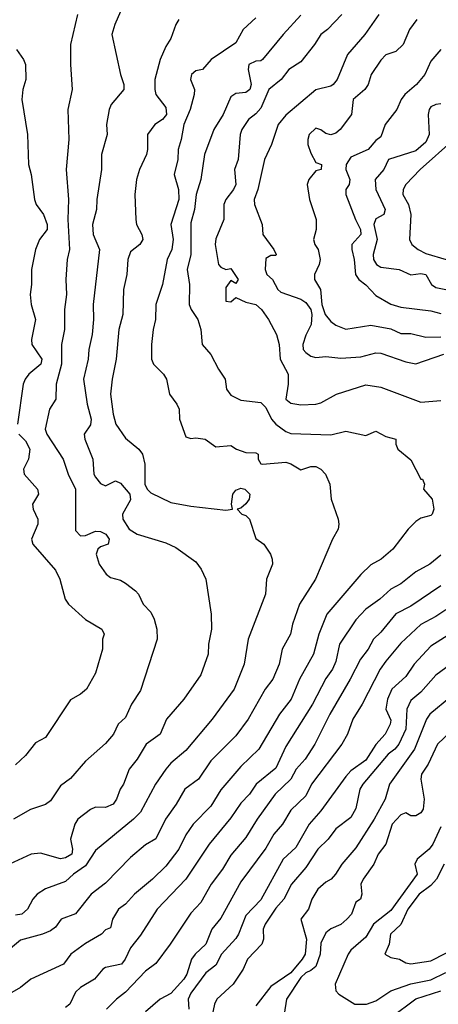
# Model space of a CAD drawing. Header units: metres. Extents: x -46681 to -43747, y -240911 to -237677.
# Tile 588 of 656: x -45857 to -45815, y -238986 to -238888. Entities that reach past the tile are written whole.
import ezdxf

# ---------------------------------------------------------------- set-up
doc = ezdxf.new("R2010")
doc.units = ezdxf.units.M
doc.layers.add('CONTOUR_INDEX', color=1, linetype='Continuous')
doc.layers.add('CONTOUR_INTER', color=3, linetype='Continuous')

msp = doc.modelspace()

# ---------------------------------------------------------------- linework, layer by layer
at = {"layer": 'CONTOUR_INDEX'}
for points, elevation in [([(-45847.095, -238886.749), (-45847.691, -238888.02), (-45847.976, -238889.02), (-45847.127, -238893.02), (-45846.791, -238894.02), (-45846.772, -238894.52), (-45848.06, -238896.02), (-45848.228, -238896.52), (-45848.509, -238898.02), (-45848.454, -238899.02), (-45848.994, -238901.02), (-45849.012, -238902.52), (-45849.481, -238905.52), (-45849.517, -238906.52), (-45849.895, -238908.02), (-45849.834, -238909.02), (-45849.215, -238910.52), (-45849.841, -238916.02), (-45849.803, -238917.52), (-45849.944, -238919.02), (-45850.265, -238920.52), (-45850.342, -238921.52), (-45850.823, -238923.52), (-45850.438, -238926.02), (-45850.035, -238927.52), (-45850.095, -238928.07), (-45850.728, -238929.02), (-45850.684, -238929.52), (-45849.869, -238931.52), (-45849.772, -238933.02), (-45849.595, -238933.296), (-45849.095, -238933.94), (-45848.595, -238934.156), (-45847.595, -238933.672), (-45847.095, -238933.893), (-45846.165, -238935.02), (-45846.095, -238935.565), (-45846.912, -238937.02), (-45846.875, -238937.52), (-45846.241, -238938.52), (-45845.434, -238939.02), (-45842.595, -238939.866), (-45841.595, -238940.332), (-45839.595, -238941.775), (-45839.06, -238942.52), (-45838.58, -238943.52), (-45838.037, -238947.02), (-45838.004, -238948.52), (-45838.312, -238950.02), (-45838.361, -238951.02), (-45839.095, -238953.062), (-45840.782, -238955.52), (-45842.519, -238957.52), (-45843.159, -238959.02), (-45844.553, -238960.02), (-45845.461, -238961.52), (-45846.259, -238962.52), (-45846.798, -238964.02), (-45847.154, -238964.52), (-45847.507, -238965.52), (-45847.848, -238966.02), (-45848.595, -238966.343), (-45849.595, -238966.324), (-45850.095, -238966.545), (-45851.392, -238967.52), (-45851.668, -238968.02), (-45852.123, -238969.52), (-45851.897, -238970.52), (-45851.973, -238971.02), (-45852.595, -238971.388), (-45853.095, -238971.483), (-45855.095, -238970.894), (-45856.042, -238971.02), (-45858.193, -238972.02)], 120), ([(-45821.3, -238887.02), (-45822.701, -238889.02), (-45824.429, -238891.02), (-45825.447, -238893.52), (-45825.853, -238894.02), (-45826.095, -238894.198), (-45827.595, -238894.572), (-45830.595, -238897.093), (-45831.364, -238898.02), (-45832.005, -238900.02), (-45832.728, -238901.52), (-45833.369, -238904.52), (-45833.743, -238905.52), (-45833.705, -238906.02), (-45832.95, -238908.02), (-45832.884, -238909.02), (-45831.768, -238910.52), (-45831.536, -238911.02), (-45831.595, -238911.139), (-45832.095, -238911.13), (-45832.595, -238911.429), (-45832.665, -238912.52), (-45832.498, -238913.02), (-45831.92, -238913.52), (-45831.381, -238914.52), (-45831.095, -238914.788), (-45829.095, -238915.518), (-45828.595, -238915.844), (-45828.09, -238916.52), (-45827.977, -238917.02), (-45828.043, -238918.02), (-45828.595, -238919.1), (-45828.888, -238920.02), (-45828.84, -238920.52), (-45828.595, -238920.845), (-45828.095, -238921.207), (-45827.595, -238921.322), (-45826.595, -238921.25), (-45825.095, -238921.394), (-45823.095, -238921.256), (-45821.595, -238920.857), (-45821.095, -238920.9), (-45818.595, -238921.774), (-45817.595, -238921.962), (-45814.787, -238921.02)], 115), ([(-45815.095, -238944.178), (-45818.095, -238946.211), (-45819.595, -238946.96), (-45821.095, -238948.802), (-45821.827, -238949.52), (-45822.363, -238950.52), (-45823.136, -238951.52), (-45824.144, -238953.52), (-45826.202, -238957.02), (-45827.692, -238960.02), (-45828.641, -238961.52), (-45829.565, -238962.52), (-45830.095, -238963.523), (-45831.641, -238965.02), (-45833.46, -238967.52), (-45834.595, -238969.341), (-45836.095, -238971.118), (-45836.921, -238972.52), (-45838.054, -238974.02), (-45839.095, -238975.854), (-45840.095, -238976.897), (-45842.143, -238980.02), (-45843.595, -238981.946), (-45844.595, -238982.722), (-45846.595, -238984.819), (-45847.51, -238985.52), (-45848.518, -238986.52)], 115), ([(-45814.095, -238958.739), (-45815.432, -238960.02), (-45816.341, -238962.02), (-45817.023, -238963.02), (-45817.09, -238963.52), (-45816.768, -238965.52), (-45816.841, -238966.52), (-45817.095, -238966.869), (-45817.595, -238967.183), (-45818.095, -238967.166), (-45818.595, -238966.884), (-45819.095, -238967.063), (-45819.954, -238968.02), (-45820.584, -238970.02), (-45821.346, -238971.02), (-45821.798, -238972.02), (-45822.868, -238973.52), (-45823.089, -238974.02), (-45822.994, -238975.02), (-45823.105, -238975.52), (-45823.595, -238975.795), (-45824.026, -238977.02), (-45824.486, -238977.52), (-45825.095, -238978.05), (-45826.095, -238978.49), (-45826.595, -238978.867), (-45827.095, -238979.903), (-45827.159, -238981.02), (-45827.595, -238982.252), (-45828.095, -238982.658), (-45828.595, -238982.865), (-45829.095, -238983.345), (-45830.526, -238985.52), (-45830.75, -238987.02)], 110), ([(-45820.095, -238987.331), (-45817.595, -238985.484), (-45815.095, -238984.692)], 110)]:
    msp.add_lwpolyline(points, dxfattribs=dict(at, elevation=elevation))
at = {"layer": 'CONTOUR_INTER'}
for points, elevation in [([(-45829.095, -238887.112), (-45830.867, -238889.02), (-45832.93, -238891.52), (-45833.095, -238891.67), (-45833.595, -238891.694), (-45834.279, -238892.02), (-45834.342, -238892.52), (-45834.052, -238894.02), (-45834.189, -238894.52), (-45834.595, -238894.849), (-45835.595, -238894.919), (-45836.095, -238895.282), (-45836.856, -238897.02), (-45837.793, -238898.52), (-45838.704, -238901.02), (-45839.077, -238903.52), (-45839.537, -238905.02), (-45839.714, -238906.52), (-45840.095, -238907.881), (-45840.095, -238911.02), (-45840.46, -238912.52), (-45840.202, -238914.02), (-45840.255, -238916.02), (-45840.055, -238916.52), (-45839.374, -238917.52), (-45839.085, -238918.52), (-45838.938, -238920.02), (-45838.095, -238921.034), (-45837.324, -238922.52), (-45836.647, -238923.52), (-45836.508, -238924.52), (-45836.095, -238925.107), (-45835.095, -238925.598), (-45833.095, -238925.833), (-45832.595, -238926.35), (-45832.017, -238927.52), (-45831.595, -238928.012), (-45830.595, -238928.723), (-45830.095, -238928.931), (-45826.095, -238929.056), (-45824.595, -238928.706), (-45822.595, -238929.129), (-45821.595, -238928.706), (-45820.595, -238929.231), (-45819.595, -238929.516), (-45819.573, -238930.02), (-45819.377, -238930.52), (-45818.095, -238931.574), (-45817.095, -238933.49), (-45816.909, -238933.52), (-45816.707, -238934.02), (-45816.828, -238934.52), (-45815.944, -238935.52), (-45815.801, -238936.52), (-45815.951, -238937.02), (-45816.095, -238937.133), (-45817.095, -238937.403), (-45817.595, -238937.728), (-45818.355, -238938.52), (-45819.893, -238940.52), (-45821.064, -238941.52), (-45822.095, -238942.082), (-45823.095, -238943.043), (-45826.482, -238947.02), (-45827.293, -238949.02), (-45827.824, -238951.02), (-45829.218, -238953.52), (-45830.041, -238955.52), (-45831.228, -238957.02), (-45833.281, -238960.52), (-45835.095, -238962.231), (-45837.095, -238964.571), (-45838.095, -238966.208), (-45839.85, -238968.02), (-45840.595, -238969.083), (-45841.269, -238970.52), (-45842.595, -238972.198), (-45843.927, -238973.52), (-45845.701, -238975.02), (-45846.595, -238976.015), (-45847.315, -238976.52), (-45847.924, -238977.52), (-45848.095, -238978.373), (-45848.595, -238978.564), (-45849.017, -238979.02), (-45850.595, -238979.951), (-45852.085, -238981.02), (-45852.819, -238982.02), (-45856.062, -238983.52), (-45857.095, -238984.35), (-45859.138, -238985.52)], 117), ([(-45833.595, -238887.373), (-45834.855, -238888.52), (-45835.595, -238889.856), (-45838.047, -238891.52), (-45838.906, -238892.52), (-45839.595, -238892.68), (-45840, -238893.02), (-45840.112, -238893.52), (-45839.71, -238894.52), (-45839.749, -238895.02), (-45840.144, -238896.52), (-45840.793, -238898.02), (-45841.051, -238899.52), (-45841.362, -238900.52), (-45841.396, -238901.52), (-45841.735, -238903.02), (-45841.31, -238904.52), (-45841.294, -238905.52), (-45842.069, -238908.02), (-45841.861, -238909.52), (-45841.974, -238910.52), (-45842.448, -238911.52), (-45842.91, -238914.02), (-45843.567, -238916.02), (-45843.603, -238917.52), (-45843.859, -238918.52), (-45844.018, -238920.02), (-45844.012, -238921.52), (-45843.822, -238922.02), (-45842.798, -238923.02), (-45842.501, -238923.52), (-45842.199, -238925.02), (-45841.467, -238926.02), (-45841.256, -238926.52), (-45841.225, -238927.52), (-45840.595, -238929.286), (-45840.095, -238929.435), (-45839.595, -238929.368), (-45838.662, -238929.52), (-45837.595, -238930.286), (-45836.095, -238930.151), (-45835.502, -238930.52), (-45834.595, -238930.854), (-45833.595, -238930.887), (-45833.348, -238931.02), (-45833.34, -238931.52), (-45833.095, -238931.97), (-45832.924, -238932.02), (-45830.595, -238931.81), (-45830.095, -238931.961), (-45829.095, -238932.579), (-45828.095, -238932.236), (-45827.595, -238932.248), (-45827.095, -238932.491), (-45826.616, -238933.02), (-45826.2, -238934.02), (-45826.062, -238935.52), (-45825.345, -238937.52), (-45825.272, -238938.02), (-45825.359, -238938.52), (-45825.923, -238939.52), (-45827.625, -238943.52), (-45829.213, -238946.02), (-45829.926, -238948.02), (-45830.116, -238949.02), (-45830.939, -238950.52), (-45831.247, -238952.02), (-45831.89, -238953.52), (-45832.663, -238954.52), (-45834.344, -238957.52), (-45835.595, -238959.167), (-45838.095, -238961.69), (-45839.319, -238963.52), (-45840.688, -238964.52), (-45841.544, -238966.02), (-45842.612, -238967.52), (-45843.595, -238969.464), (-45844.595, -238970.062), (-45846.095, -238971.33), (-45848.595, -238973.914), (-45850.042, -238975.02), (-45851.595, -238976.98), (-45853.03, -238977.52), (-45853.595, -238978.312), (-45854.095, -238978.668), (-45854.918, -238979.02), (-45857.095, -238979.6), (-45858.095, -238980.453)], 118), ([(-45851.408, -238887.02), (-45852.101, -238890.02), (-45852.113, -238892.02), (-45851.937, -238894.52), (-45852.372, -238896.52), (-45852.267, -238899.52), (-45852.555, -238902.52), (-45852.315, -238905.52), (-45852.36, -238907.52), (-45852.198, -238910.52), (-45852.443, -238911.52), (-45852.573, -238913.52), (-45852.51, -238915.02), (-45852.718, -238916.52), (-45852.709, -238918.52), (-45853.015, -238920.02), (-45853.024, -238922.02), (-45853.53, -238924.02), (-45853.558, -238925.52), (-45854.211, -238926.52), (-45854.633, -238928.52), (-45854.46, -238929.02), (-45852.831, -238931.52), (-45852.326, -238933.02), (-45851.625, -238934.52), (-45851.595, -238938.632), (-45851.095, -238939.182), (-45850.595, -238939.155), (-45849.595, -238938.716), (-45849.095, -238938.728), (-45848.566, -238939.02), (-45848.228, -238939.52), (-45848.343, -238940.02), (-45849.095, -238940.267), (-45849.376, -238940.52), (-45849.533, -238941.02), (-45849.253, -238942.02), (-45848.528, -238943.02), (-45848.095, -238943.341), (-45847.095, -238943.61), (-45846.595, -238943.895), (-45845.595, -238944.666), (-45845.317, -238945.02), (-45844.845, -238946.02), (-45844.095, -238946.816), (-45843.737, -238947.52), (-45843.471, -238948.52), (-45843.445, -238949.52), (-45845.095, -238954.641), (-45846.002, -238956.02), (-45846.595, -238957.325), (-45847.347, -238958.02), (-45847.795, -238959.02), (-45848.595, -238959.931), (-45850.595, -238961.721), (-45852.095, -238963.445), (-45853.095, -238964.16), (-45854.095, -238965.67), (-45854.595, -238966.038), (-45856.095, -238966.533), (-45857.813, -238967.52)], 121), ([(-45824.999, -238887.02), (-45826.426, -238888.52), (-45827.095, -238889.042), (-45827.709, -238890.02), (-45829.095, -238891.777), (-45830.287, -238892.52), (-45831.064, -238893.52), (-45832.292, -238894.52), (-45833.095, -238896.389), (-45833.595, -238896.963), (-45834.312, -238897.52), (-45834.971, -238898.52), (-45835.133, -238899.02), (-45835.343, -238901.52), (-45835.703, -238902.52), (-45835.576, -238904.02), (-45835.809, -238904.52), (-45836.587, -238905.52), (-45836.786, -238906.02), (-45836.793, -238907.52), (-45837.595, -238909.483), (-45837.659, -238910.02), (-45837.309, -238912.02), (-45837.095, -238912.297), (-45836.595, -238912.531), (-45836.095, -238912.42), (-45835.337, -238913.52), (-45835.595, -238913.923), (-45836.095, -238913.633), (-45836.595, -238914.346), (-45836.595, -238915.712), (-45836.095, -238915.779), (-45835.595, -238915.32), (-45834.595, -238915.788), (-45833.595, -238916.033), (-45833.02, -238916.52), (-45832.318, -238917.52), (-45831.53, -238919.02), (-45831.24, -238920.02), (-45831.139, -238921.52), (-45830.367, -238923.02), (-45830.346, -238924.02), (-45830.581, -238925.52), (-45830.095, -238925.917), (-45829.095, -238926.071), (-45827.595, -238926.01), (-45827.095, -238925.868), (-45825.52, -238925.02), (-45822.595, -238924.08), (-45821.095, -238924.32), (-45817.095, -238925.803), (-45815.095, -238925.649)], 116), ([(-45841.279, -238887.52), (-45841.572, -238888.02), (-45842.095, -238889.435), (-45842.595, -238890.221), (-45843.138, -238891.52), (-45843.683, -238893.52), (-45843.694, -238894.52), (-45843.571, -238895.02), (-45842.595, -238896.339), (-45842.517, -238897.02), (-45842.898, -238897.52), (-45843.669, -238898.02), (-45844.408, -238899.02), (-45844.402, -238900.52), (-45844.51, -238901.02), (-45845.213, -238902.52), (-45845.497, -238903.52), (-45845.689, -238905.02), (-45845.588, -238907.52), (-45845.511, -238908.02), (-45844.989, -238909.02), (-45844.872, -238909.52), (-45845.186, -238910.02), (-45846.095, -238910.776), (-45846.39, -238911.52), (-45846.493, -238913.02), (-45846.808, -238914.52), (-45846.893, -238917.02), (-45847.292, -238918.52), (-45847.532, -238921.52), (-45847.938, -238923.52), (-45848.098, -238925.02), (-45847.859, -238927.02), (-45847.564, -238928.02), (-45846.595, -238929.392), (-45845.294, -238930.52), (-45844.905, -238931.02), (-45844.664, -238932.02), (-45844.665, -238934.02), (-45844.444, -238934.52), (-45844.095, -238934.856), (-45842.095, -238935.847), (-45840.095, -238936.212), (-45836.595, -238936.612), (-45835.928, -238936.52), (-45836.001, -238936.02), (-45835.885, -238935.02), (-45835.595, -238934.589), (-45835.095, -238934.419), (-45834.683, -238934.52), (-45834.17, -238935.02), (-45834.238, -238935.52), (-45834.595, -238935.978), (-45835.095, -238936.411), (-45835.44, -238936.52), (-45834.978, -238937.02), (-45834.595, -238937.149), (-45834.2, -238937.52), (-45833.595, -238939.453), (-45832.789, -238940.02), (-45832.123, -238941.02), (-45831.937, -238941.52), (-45831.928, -238942.02), (-45832.502, -238943.52), (-45832.628, -238945.02), (-45834.346, -238949.52), (-45834.752, -238952.02), (-45835.748, -238954.52), (-45837.956, -238957.52), (-45840.595, -238960.657), (-45842.095, -238961.917), (-45842.595, -238962.504), (-45843.602, -238964.02), (-45845.095, -238966.797), (-45845.805, -238967.52), (-45849.595, -238970.658), (-45850.595, -238972.176), (-45851.822, -238973.02), (-45852.595, -238973.754), (-45854.595, -238974.469), (-45855.428, -238975.02), (-45855.869, -238975.52), (-45856.412, -238976.52), (-45856.967, -238977.02), (-45857.595, -238977.102)], 119), ([(-45817.475, -238887.52), (-45818.212, -238888.52), (-45818.86, -238890.02), (-45819.595, -238890.729), (-45820.595, -238891.057), (-45821.095, -238891.585), (-45822.048, -238893.02), (-45822.361, -238894.02), (-45822.69, -238894.52), (-45823.842, -238895.52), (-45824.032, -238897.02), (-45825.145, -238898.52), (-45825.595, -238898.901), (-45826.095, -238899.059), (-45826.595, -238898.947), (-45827.095, -238898.577), (-45827.595, -238898.404), (-45828.237, -238899.02), (-45828.4, -238899.52), (-45828.377, -238900.02), (-45828.095, -238900.897), (-45827.595, -238901.82), (-45827.021, -238902.02), (-45827.05, -238902.52), (-45827.595, -238902.673), (-45828.289, -238903.52), (-45828.449, -238904.02), (-45828.215, -238905.52), (-45827.568, -238907.52), (-45827.555, -238908.52), (-45827.814, -238909.52), (-45827.672, -238910.02), (-45827.347, -238910.52), (-45827.163, -238911.52), (-45827.241, -238912.02), (-45827.734, -238913.02), (-45827.735, -238913.52), (-45827.105, -238914.52), (-45826.998, -238916.02), (-45826.662, -238917.02), (-45826.095, -238917.744), (-45825.595, -238918.115), (-45824.595, -238918.5), (-45822.095, -238918.099), (-45820.095, -238918.486), (-45819.095, -238918.938), (-45818.095, -238918.945), (-45816.595, -238919.311), (-45815.095, -238919.255)], 114), ([(-45857.508, -238890.52), (-45856.803, -238891.52), (-45856.621, -238892.02), (-45856.559, -238893.52), (-45856.868, -238894.52), (-45856.959, -238895.52), (-45856.39, -238899.02), (-45856.303, -238902.02), (-45856.027, -238903.02), (-45855.709, -238905.52), (-45855.54, -238906.02), (-45854.796, -238907.02), (-45854.439, -238908.02), (-45854.436, -238908.52), (-45855.223, -238909.52), (-45855.623, -238910.52), (-45856.015, -238912.52), (-45855.995, -238914.02), (-45856.139, -238915.02), (-45856.041, -238916.02), (-45855.603, -238917.52), (-45856.015, -238919.52), (-45855.981, -238920.02), (-45854.983, -238921.52), (-45855.073, -238922.02), (-45856.264, -238923.02), (-45856.656, -238923.52), (-45856.831, -238924.02), (-45857.415, -238928.02)], 122), ([(-45815.093, -238890.52), (-45816.095, -238891.694), (-45816.687, -238893.02), (-45817.519, -238894.02), (-45818.685, -238895.02), (-45819.04, -238895.52), (-45819.503, -238896.52), (-45820.667, -238898.02), (-45821.095, -238899.273), (-45821.595, -238899.642), (-45822.349, -238900.52), (-45824.095, -238901.306), (-45824.566, -238902.02), (-45824.584, -238902.52), (-45824.187, -238903.52), (-45824.267, -238904.02), (-45824.576, -238904.52), (-45824.584, -238905.02), (-45823.629, -238907.52), (-45823.108, -238908.52), (-45823.104, -238909.02), (-45823.974, -238910.02), (-45823.996, -238910.52), (-45823.763, -238911.52), (-45823.628, -238913.02), (-45823.29, -238913.52), (-45822.595, -238914.069), (-45821.595, -238915.151), (-45820.095, -238916), (-45819.095, -238916.314), (-45816.095, -238916.665), (-45815.095, -238916.935)], 113), ([(-45815.095, -238895.971), (-45815.595, -238896.024), (-45816.095, -238896.277), (-45816.267, -238896.52), (-45816.354, -238897.02), (-45816.242, -238899.02), (-45816.595, -238899.788), (-45817.595, -238900.678), (-45820.315, -238901.52), (-45820.79, -238902.52), (-45821.668, -238903.52), (-45821.578, -238904.52), (-45820.65, -238906.52), (-45820.804, -238907.02), (-45821.595, -238907.478), (-45821.788, -238908.02), (-45821.458, -238909.52), (-45821.847, -238911.02), (-45821.809, -238911.52), (-45821.507, -238912.02), (-45821.095, -238912.299), (-45819.262, -238912.52), (-45818.095, -238913.054), (-45817.095, -238912.949), (-45816.595, -238913.03), (-45816.014, -238914.02), (-45815.595, -238914.336), (-45814.095, -238914.631)], 112), ([(-45813.775, -238899.52), (-45817.161, -238902.52), (-45818.595, -238904.023), (-45818.867, -238904.52), (-45818.892, -238905.02), (-45818.337, -238906.02), (-45818.078, -238907.02), (-45818.236, -238909.52), (-45817.999, -238910.02), (-45817.357, -238910.52), (-45816.595, -238910.931), (-45814.568, -238911.52)], 111), ([(-45857.262, -238929.02), (-45856.595, -238929.667), (-45856.175, -238930.52), (-45856.3, -238931.52), (-45856.808, -238932.52), (-45856.753, -238933.02), (-45855.415, -238934.52), (-45855.322, -238935.02), (-45855.896, -238936.02), (-45855.83, -238936.52), (-45855.382, -238937.52), (-45855.377, -238938.02), (-45856.013, -238939.52), (-45855.879, -238940.02), (-45853.595, -238942.619), (-45853.166, -238943.52), (-45852.648, -238945.52), (-45852.296, -238946.02), (-45850.595, -238947.531), (-45848.972, -238948.52), (-45848.754, -238949.02), (-45848.897, -238949.52), (-45848.915, -238950.52), (-45849.595, -238952.909), (-45850.521, -238954.52), (-45851.095, -238955.008), (-45852.095, -238955.579), (-45854.595, -238959.333), (-45855.595, -238959.884), (-45856.595, -238961.156), (-45857.595, -238962.073)], 122), ([(-45815.095, -238941.119), (-45816.179, -238942.02), (-45817.595, -238942.764), (-45819.095, -238943.96), (-45820.095, -238944.522), (-45821.174, -238945.52), (-45822.595, -238946.507), (-45823.595, -238947.573), (-45825.224, -238950.02), (-45825.595, -238951.736), (-45825.916, -238952.52), (-45826.595, -238953.449), (-45827.923, -238956.02), (-45830.595, -238960.249), (-45831.595, -238962.42), (-45833.563, -238964.02), (-45834.214, -238965.02), (-45835.095, -238965.919), (-45836.095, -238967.382), (-45838.252, -238970.02), (-45840.595, -238973.496), (-45843.45, -238976.52), (-45845.095, -238979.101), (-45846.095, -238980.367), (-45846.642, -238981.52), (-45847.02, -238982.02), (-45848.595, -238982.336), (-45848.876, -238982.52), (-45849.707, -238983.52), (-45851.095, -238984.339), (-45851.595, -238984.808), (-45852.185, -238986.02), (-45852.595, -238986.348)], 116), ([(-45814.595, -238946.564), (-45815.595, -238947.255), (-45817.095, -238948.033), (-45819.095, -238949.895), (-45820.595, -238951.697), (-45821.16, -238952.52), (-45822.953, -238956.02), (-45823.89, -238957.52), (-45824.432, -238959.02), (-45824.996, -238960.02), (-45828.035, -238964.02), (-45828.595, -238965.163), (-45830.095, -238966.605), (-45830.916, -238968.02), (-45831.797, -238969.02), (-45832.595, -238970.412), (-45835.095, -238973.784), (-45837.095, -238977.396), (-45837.965, -238978.52), (-45838.571, -238980.02), (-45839.653, -238981.02), (-45840.017, -238981.52), (-45840.472, -238983.02), (-45840.785, -238983.52), (-45842.095, -238984.937), (-45843.152, -238985.52), (-45844.595, -238986.783)], 114), ([(-45813.095, -238948.318), (-45816.095, -238950.208), (-45817.772, -238952.02), (-45818.595, -238953.236), (-45820, -238954.52), (-45820.419, -238955.52), (-45820.593, -238956.52), (-45820.095, -238957.595), (-45820.159, -238958.02), (-45820.658, -238959.02), (-45821.595, -238960.042), (-45822.595, -238961.594), (-45824.095, -238962.667), (-45824.595, -238963.25), (-45827.095, -238966.661), (-45828.248, -238968.02), (-45829.595, -238970.329), (-45830.838, -238971.52), (-45833.095, -238975.564), (-45834.595, -238977.132), (-45835.315, -238979.02), (-45835.595, -238979.431), (-45837.005, -238981.02), (-45837.595, -238982.122), (-45838.595, -238982.886), (-45840.095, -238984.899), (-45840.343, -238985.52), (-45840.284, -238986.52)], 113), ([(-45814.095, -238952.023), (-45815.595, -238953.122), (-45817.095, -238954.801), (-45818.095, -238955.645), (-45818.485, -238956.52), (-45818.576, -238958.52), (-45819.277, -238960.02), (-45819.688, -238960.52), (-45820.344, -238961.02), (-45822.885, -238964.02), (-45823.193, -238964.52), (-45823.595, -238966.443), (-45824.095, -238967.337), (-45825.595, -238968.49), (-45826.342, -238969.52), (-45827.369, -238970.52), (-45828.595, -238972.355), (-45830.015, -238974.02), (-45830.778, -238975.52), (-45831.595, -238976.421), (-45832.638, -238978.02), (-45832.849, -238978.52), (-45832.831, -238979.52), (-45832.968, -238980.02), (-45834.421, -238981.52), (-45834.856, -238982.52), (-45835.864, -238984.02), (-45837.494, -238985.52), (-45837.711, -238986.02), (-45838.359, -238989.02)], 112), ([(-45814.095, -238955.259), (-45816.194, -238957.02), (-45816.508, -238957.52), (-45817.731, -238960.52), (-45820.209, -238964.02), (-45820.639, -238965.52), (-45821.764, -238967.52), (-45823.595, -238970.387), (-45824.977, -238972.02), (-45825.605, -238973.02), (-45826.066, -238973.52), (-45826.595, -238973.809), (-45827.393, -238974.52), (-45827.977, -238975.52), (-45828.304, -238976.52), (-45829.087, -238977.52), (-45828.525, -238979.52), (-45828.657, -238981.02), (-45828.943, -238981.52), (-45830.095, -238982.889), (-45832.095, -238984.235), (-45833.595, -238986.191)], 111), ([(-45815.095, -238968.288), (-45815.88, -238970.02), (-45816.256, -238970.52), (-45817.454, -238971.52), (-45817.679, -238972.02), (-45817.448, -238973.02), (-45820.095, -238976.637), (-45821.808, -238978.02), (-45822.595, -238979.32), (-45824.095, -238980.625), (-45824.367, -238981.02), (-45825.644, -238984.02), (-45825.595, -238984.689), (-45825.282, -238985.02), (-45823.678, -238986.02), (-45822.53, -238986.02), (-45821.595, -238985.662), (-45820.095, -238984.677), (-45818.095, -238983.973), (-45816.095, -238983.583), (-45814.595, -238982.856)], 109), ([(-45814.769, -238972.02), (-45815.535, -238973.52), (-45816.095, -238974.147), (-45817.255, -238975.02), (-45818.398, -238976.52), (-45819.095, -238978.036), (-45820.117, -238979.02), (-45820.245, -238980.02), (-45820.674, -238981.02), (-45820.095, -238981.353), (-45819.215, -238981.52), (-45818.595, -238981.883), (-45818.095, -238981.987), (-45816.095, -238981.681), (-45813.095, -238980.147)], 108)]:
    msp.add_lwpolyline(points, dxfattribs=dict(at, elevation=elevation))

doc.saveas('drawing.dxf')
